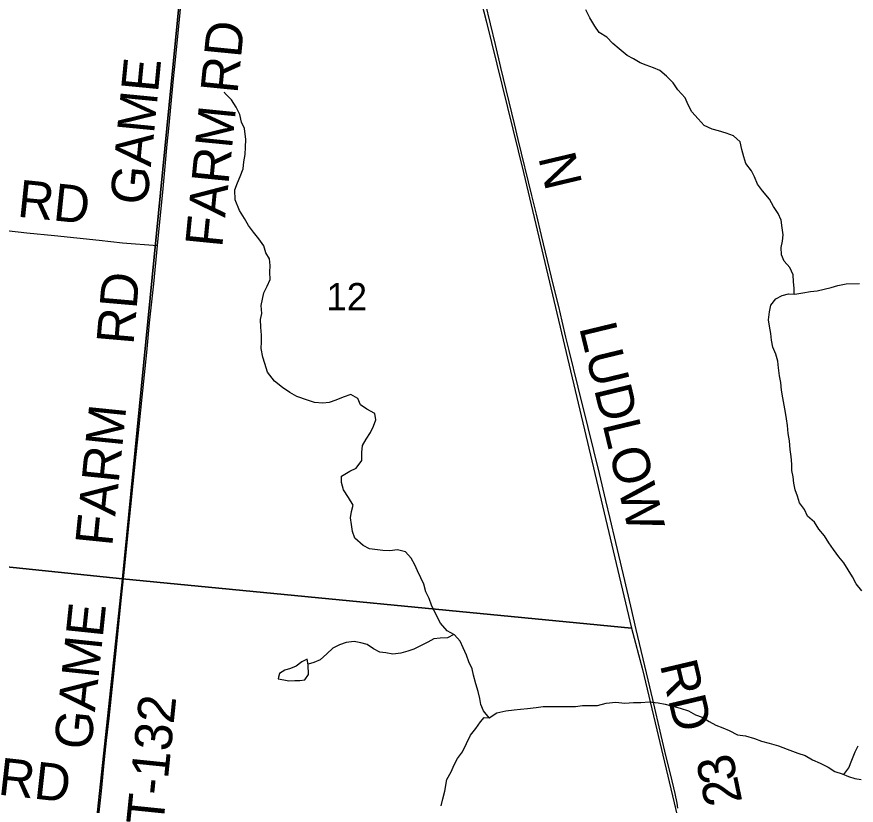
# Model space of a CAD drawing. Extents: x 0 to 1101, y 0 to 440.
# Drawn here: x 300.51 to 338.98, y 167.31 to 203.47 of the extents above; entities that cross this region are included whole.
import ezdxf

# ---------------------------------------------------------------- set-up
doc = ezdxf.new("R2010")
doc.units = 0
for name, color, linetype in [('GM_X_County_Road', 7, 'Continuous'), ('GM_X_County_Road_Text', 7, 'Continuous'), ('GM_X_Minor_Lake', 7, 'Continuous'), ('GM_X_Minor_River', 7, 'Continuous'), ('GM_X_Section', 7, 'Continuous'), ('GM_X_Section_Text', 7, 'Continuous'), ('GM_X_Township_Road', 7, 'Continuous'), ('GM_X_Township_Road_Text', 7, 'Continuous')]:
    doc.layers.add(name, color=color, linetype=linetype)

msp = doc.modelspace()

# ---------------------------------------------------------------- linework, layer by layer
at = {"layer": 'GM_X_County_Road'}
for points in [[(306.955, 192.973), (307.104, 194.517), (307.191, 195.426), (307.301, 196.595), (307.398, 197.634), (307.468, 198.338), (307.687, 200.62), (307.757, 201.343), (307.87, 202.418), (307.989, 203.661), (308.18, 205.702), (308.303, 207), (308.411, 208.137)], [(330.809, 167.18), (330.764, 167.41), (330.673, 167.848), (330.477, 168.684), (330.271, 169.535), (330.037, 170.514), (329.652, 172.166), (329.445, 173.056), (328.896, 175.377), (328.645, 176.446), (328.309, 177.878), (327.956, 179.363), (327.693, 180.468), (327.495, 181.283), (327.205, 182.517), (326.686, 184.635), (326.233, 186.481), (325.821, 188.165), (325.675, 188.782), (325.5, 189.506), (325.342, 190.177), (325.111, 191.138), (324.737, 192.677), (324.554, 193.438), (324.321, 194.418), (324.114, 195.269), (323.491, 197.84), (323.316, 198.565), (322.694, 201.138), (322.445, 202.189), (321.994, 204.094)], [(299.484, 193.723), (300.973, 193.568), (302.24, 193.439), (304.287, 193.217), (305.353, 193.109), (306.955, 192.973)]]:
    msp.add_lwpolyline(points, dxfattribs=at)
at = {"layer": 'GM_X_Minor_Lake'}
for points in [[(313.866, 173.747), (313.813, 174.008), (313.572, 173.886), (313.307, 173.686), (313.055, 173.587), (312.792, 173.5), (312.539, 173.355), (312.496, 173.178)], [(312.496, 173.178), (312.479, 173.107), (312.751, 173.069), (312.978, 173.021), (313.241, 173.04), (313.48, 173.037), (313.708, 173.057), (313.871, 173.315), (313.866, 173.747)]]:
    msp.add_lwpolyline(points, dxfattribs=at)
at = {"layer": 'GM_X_Minor_River'}
for points in [[(336.129, 190.746), (336.139, 191.03), (336.108, 191.315), (336.088, 191.635), (335.942, 191.978), (335.682, 192.266), (335.548, 192.552), (335.54, 192.883), (335.599, 193.179), (335.625, 193.464), (335.582, 193.784), (335.54, 194.138), (335.405, 194.448), (335.191, 194.769), (335, 195.102), (334.684, 195.481), (334.447, 195.791), (334.313, 196.123), (334.178, 196.41), (333.919, 196.743), (333.83, 197.052), (333.73, 197.384), (333.654, 197.727), (333.348, 198.014), (333.018, 198.131), (332.665, 198.237), (332.368, 198.308), (332.016, 198.482), (331.733, 198.793), (331.451, 199.115), (331.271, 199.425), (331.137, 199.757), (330.809, 200.125), (330.595, 200.435), (330.278, 200.746), (329.983, 201), (329.687, 201.128), (329.357, 201.256), (329.073, 201.361), (328.766, 201.546), (328.482, 201.697), (328.119, 201.997), (327.824, 202.239), (327.541, 202.527), (327.189, 202.747), (326.998, 203.034), (326.773, 203.424), (326.582, 203.78)], [(310.552, 199.326), (310.35, 199.659), (310.044, 199.969), (310.022, 200.004)], [(322.161, 171.321), (321.902, 171.642), (321.779, 171.928), (321.724, 172.213), (321.658, 172.521), (321.548, 172.887), (321.437, 173.275), (321.383, 173.571), (321.226, 173.892), (321.114, 174.2), (320.969, 174.532), (320.823, 174.829), (320.563, 175.127), (320.234, 175.312), (319.929, 175.657), (319.738, 176.011), (319.514, 176.48), (319.402, 176.789), (319.245, 177.098), (319.157, 177.452), (319.023, 177.738), (318.866, 178.058), (318.743, 178.344), (318.574, 178.641), (318.314, 178.929), (317.961, 179.023), (317.607, 178.98), (317.287, 178.994), (316.671, 179.068), (316.387, 179.219), (316.002, 179.564), (315.89, 179.861), (315.848, 180.191), (315.805, 180.488), (315.853, 180.784), (315.924, 181.079), (315.711, 181.423), (315.485, 181.778), (315.386, 182.11), (315.388, 182.406), (315.767, 182.63), (316.054, 182.776), (316.32, 183.127), (316.312, 183.492), (316.349, 183.811), (316.523, 184.094), (316.709, 184.4), (316.849, 184.695), (316.954, 184.98), (316.911, 185.276), (316.547, 185.473), (316.252, 185.669), (316.129, 185.967), (315.811, 186.152), (315.456, 186.018), (315.135, 185.884), (314.826, 185.784), (314.528, 185.753), (314.152, 185.779), (313.833, 185.884), (313.343, 186.048), (313.014, 186.233), (312.685, 186.475), (312.322, 186.763), (311.995, 187.165), (311.873, 187.576), (311.784, 187.862), (311.708, 188.25), (311.722, 188.569), (311.725, 188.866), (311.694, 189.231), (311.674, 189.585), (311.734, 189.869), (311.703, 190.223), (311.763, 190.519), (311.822, 190.804), (311.974, 191.122), (312.125, 191.428), (312.105, 191.759), (312.119, 192.056), (312.088, 192.364), (311.919, 192.651), (311.831, 192.959), (311.594, 193.292), (311.357, 193.591), (311.131, 193.901), (310.94, 194.222), (310.715, 194.589), (310.514, 195.07), (310.495, 195.526), (310.624, 195.856), (310.74, 196.14), (310.881, 196.493), (310.918, 196.823), (310.967, 197.154), (310.981, 197.485), (311.007, 197.838), (310.943, 198.352), (310.809, 198.639), (310.721, 198.993), (310.552, 199.326)], [(339.233, 177.15), (338.973, 177.471), (338.805, 177.792), (338.613, 178.101), (338.411, 178.422), (338.174, 178.709), (337.937, 179.042), (337.723, 179.351), (337.52, 179.661), (337.26, 179.971), (337.069, 180.292), (336.74, 180.568), (336.606, 180.877), (336.38, 181.187), (336.292, 181.484), (336.18, 181.781), (336.114, 182.078), (336.083, 182.375), (336.028, 182.66), (336.02, 182.945), (335.989, 183.299), (335.957, 183.619), (335.915, 184.029), (335.861, 184.361), (335.83, 184.726), (335.776, 185.034), (335.733, 185.319), (335.668, 185.651), (335.614, 185.993), (335.56, 186.347), (335.529, 186.701), (335.463, 187.01), (335.409, 187.363), (335.378, 187.672), (335.301, 187.992), (335.155, 188.312), (335.09, 188.632), (335.058, 188.952), (335.004, 189.283), (334.961, 189.569), (334.999, 189.945), (335.07, 190.241), (335.301, 190.535), (335.588, 190.692), (335.874, 190.758), (336.16, 190.745), (336.526, 190.81), (336.88, 190.875), (337.189, 190.907), (337.509, 190.972), (337.83, 191.061), (338.128, 191.138), (338.517, 191.226), (339.122, 191.243)], [(320.531, 175.145), (320.242, 174.994), (319.911, 174.974), (319.625, 174.942), (319.338, 174.796), (319.04, 174.64), (318.707, 174.472), (318.421, 174.383), (318.1, 174.283), (317.746, 174.241), (317.426, 174.301), (317.141, 174.337), (316.857, 174.488), (316.562, 174.684), (316.266, 174.766), (315.969, 174.814), (315.603, 174.772), (315.294, 174.672), (314.996, 174.515), (314.708, 174.256), (314.408, 173.985), (314.122, 173.863), (313.858, 173.785)], [(320.216, 168.492), (320.414, 168.843), (320.554, 169.161), (320.705, 169.456), (320.936, 169.761), (321.111, 170.146), (321.297, 170.532), (321.54, 170.826), (321.76, 171.143), (321.926, 171.33), (322.161, 171.321), (322.506, 171.546), (322.918, 171.645), (323.295, 171.687), (323.593, 171.718), (323.913, 171.75), (324.313, 171.792), (324.633, 171.846), (325.021, 171.842), (325.467, 171.839), (325.775, 171.836), (326.118, 171.844), (326.438, 171.887), (327.123, 171.892), (327.513, 171.991), (327.958, 172.033), (328.369, 171.995), (328.769, 172.025), (329.1, 172.022), (329.489, 172.053), (329.9, 172.004), (330.219, 171.944), (330.515, 171.873), (330.914, 171.767), (331.29, 171.639), (331.619, 171.465), (331.915, 171.348), (332.233, 171.152), (332.551, 170.978), (332.859, 170.861), (333.154, 170.745), (333.541, 170.548), (333.906, 170.499), (334.316, 170.37), (334.635, 170.253), (334.988, 170.159), (335.421, 170.03), (335.808, 169.889), (336.309, 169.703), (336.639, 169.586), (336.98, 169.4), (337.332, 169.238), (337.696, 169.052), (338.003, 168.867), (338.333, 168.75), (338.617, 168.634), (338.913, 168.54), (339.198, 168.492)], [(338.409, 168.719), (338.632, 169.021), (338.784, 169.384), (338.936, 169.758), (339.064, 170.042)], [(319.954, 167.288), (320.025, 167.606), (320.12, 167.958), (320.216, 168.492)]]:
    msp.add_lwpolyline(points, dxfattribs=at)
at = {"layer": 'GM_X_Section'}
for points in [[(275.832, 211.26), (308.357, 208.289), (305.354, 177.696), (273.073, 181.039)], [(308.357, 208.289), (321.119, 206.781), (322.013, 203.287), (323.726, 196.33), (328.684, 175.438), (305.354, 177.696)], [(273.073, 181.039), (305.354, 177.696), (302.145, 147.742), (270.953, 150.991)], [(305.354, 177.696), (328.684, 175.438), (329.176, 173.531), (333.448, 155.581), (332.289, 144.314), (302.145, 147.742)]]:
    msp.add_lwpolyline(points, close=True, dxfattribs=at)
at = {"layer": 'GM_X_Township_Road'}
for points in [[(306.955, 192.973), (307.104, 194.517), (307.191, 195.426), (307.301, 196.595), (307.398, 197.634), (307.468, 198.338), (307.687, 200.62), (307.757, 201.343), (307.87, 202.418), (307.989, 203.661), (308.18, 205.702), (308.303, 207), (308.411, 208.137)], [(304.241, 166.586), (304.387, 167.957), (304.53, 169.403), (304.62, 170.275), (304.736, 171.312), (304.933, 173.203), (305.103, 174.853), (305.193, 175.762), (305.3, 176.837), (305.466, 178.431), (305.636, 180.119), (305.726, 181.009), (305.841, 182.065), (305.952, 183.103), (306.117, 184.678), (306.253, 186.032), (306.355, 187.052), (306.459, 188.072), (306.592, 189.426), (306.779, 191.224), (306.955, 192.973)]]:
    msp.add_lwpolyline(points, dxfattribs=at)

# ---------------------------------------------------------------- texts
at = {"layer": 'GM_X_County_Road_Text'}
for s, height, rotation, p in [('FARM RD', 1.7045, 84.3355, (309.916, 192.858)), ('GAME', 1.7045, 84.4495, (306.475, 194.8)), ('N', 1.705, 283.3491, (324.396, 197.022)), ('RD', 1.7045, 354.1024, (300.492, 194.306)), ('LUDLOW', 1.7045, 283.5908, (326.271, 189.225)), ('RD', 1.7045, 283.3255, (329.973, 173.762)), ('3', 1.705, 102.3629, (333.547, 168.532)), ('2', 1.705, 101.6319, (333.763, 167.48))]:
    msp.add_text(s, height=height, rotation=rotation, dxfattribs=at).set_placement(p)
at = {"layer": 'GM_X_Section_Text'}
msp.add_text('12', height=1.2557, rotation=0, dxfattribs=at).set_placement((314.693, 190.004))
at = {"layer": 'GM_X_Township_Road_Text'}
for s, rotation, p in [('RD', 85.0312, (305.851, 188.4)), ('FARM', 84.1963, (304.876, 179.158)), ('GAME', 84.0147, (303.901, 169.81)), ('T-132', 84.1528, (307.214, 166.347)), ('RD', 353.6064, (299.607, 167.807))]:
    msp.add_text(s, height=1.7045, rotation=rotation, dxfattribs=at).set_placement(p)

doc.saveas('drawing.dxf')
